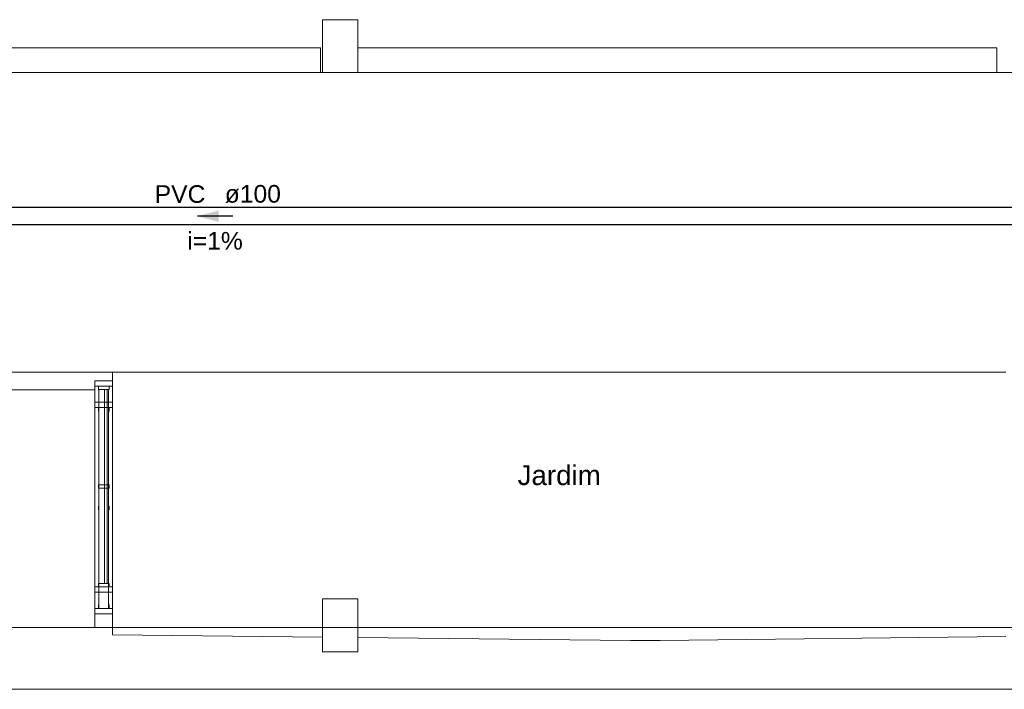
# Model space of a CAD drawing. Header units: millimetres. Extents: x 321 to 585, y -277 to 9.
# Tile 977 of 1056: x 359.94 to 371.11, y -40.11 to -32.51. Entities that reach past the tile are written whole.
import ezdxf

# ---------------------------------------------------------------- set-up
doc = ezdxf.new("R2010")
doc.units = ezdxf.units.MM
doc.header["$MEASUREMENT"] = 0
doc.linetypes.add('NULL', pattern=[0])
for name, color, linetype, lineweight in [('Ambiente-Textos', 251, 'Continuous', 5), ('IFC-Janela-Contorno', 142, 'Continuous', 5), ('IFC-Laje-Contorno', 134, 'Continuous', 5), ('IFC-Parede padrão-Contorno', 44, 'Continuous', 5), ('IFC-Parede-Contorno', 42, 'Continuous', 5), ('IFC-Pilar-Contorno', 83, 'Continuous', 5), ('IFC-Viga-Contorno', 66, 'Continuous', 5), ('TQ-Condutos', 3, 'Continuous', 25), ('TQ-Sentido conduto', 9, 'Continuous', 30), ('TQ-Textos conduto', 7, 'Continuous', 9)]:
    doc.layers.add(name, color=color, linetype=linetype, lineweight=lineweight)
doc.styles.add('Arial', font='arial.ttf')

msp = doc.modelspace()

# ---------------------------------------------------------------- hatches: boundary and pattern name
at = {"layer": 'TQ-Sentido conduto', "linetype": 'Continuous'}
msp.add_hatch(color=7, dxfattribs=at).paths.add_polyline_path([(361.952, -34.744), (362.193, -34.809), (362.193, -34.679)])

# ---------------------------------------------------------------- linework, layer by layer
at = {"layer": 'IFC-Janela-Contorno', "color": 7, "lineweight": 5}
for p, q in [((360.789, -36.612), (360.922, -36.612)), ((360.789, -36.672), (360.789, -36.633)), ((360.989, -36.653), (360.989, -36.612)), ((360.789, -36.672), (360.855, -36.672)), ((360.789, -38.952), (360.789, -36.672)), ((360.829, -36.672), (360.868, -36.672)), ((360.829, -36.699), (360.829, -36.672)), ((360.829, -36.712), (360.829, -36.699)), ((360.829, -36.712), (360.91, -36.712)), ((360.834, -37.792), (360.834, -36.712)), ((360.855, -36.672), (360.989, -36.672)), ((360.899, -38.199), (360.899, -36.712)), ((360.909, -36.712), (360.929, -36.712)), ((360.91, -36.712), (360.949, -36.712)), ((360.929, -37.426), (360.929, -36.712)), ((360.944, -37.792), (360.944, -36.712)), ((360.949, -36.685), (360.949, -36.672)), ((360.949, -36.712), (360.949, -36.685)), ((360.989, -36.672), (360.989, -36.653)), ((360.989, -38.952), (360.989, -36.672)), ((360.789, -36.856), (360.856, -36.856)), ((360.789, -36.877), (360.789, -36.856)), ((360.856, -36.856), (360.989, -36.856)), ((360.989, -36.877), (360.989, -36.856)), ((360.789, -36.916), (360.789, -36.877)), ((360.789, -36.916), (360.923, -36.916)), ((360.829, -36.929), (360.829, -36.916)), ((360.829, -36.956), (360.829, -36.929)), ((360.829, -36.956), (360.834, -36.956)), ((360.834, -39.196), (360.834, -36.916)), ((360.834, -36.916), (360.944, -36.916)), ((360.91, -36.916), (360.949, -36.916)), ((360.923, -36.916), (360.989, -36.916)), ((360.944, -39.196), (360.944, -36.916)), ((360.944, -36.956), (360.949, -36.956)), ((360.949, -36.943), (360.949, -36.916)), ((360.949, -36.956), (360.949, -36.943)), ((360.989, -36.916), (360.989, -36.877)), ((360.929, -38.912), (360.929, -37.426)), ((360.829, -37.792), (360.868, -37.792)), ((360.829, -37.819), (360.829, -37.792)), ((360.829, -37.832), (360.829, -37.819)), ((360.829, -37.832), (360.91, -37.832)), ((360.834, -38.912), (360.834, -37.832)), ((360.868, -37.792), (360.949, -37.792)), ((360.91, -37.832), (360.949, -37.832)), ((360.944, -38.912), (360.944, -37.832)), ((360.949, -37.805), (360.949, -37.792)), ((360.949, -37.832), (360.949, -37.805)), ((360.829, -38.036), (360.834, -38.036)), ((360.829, -38.049), (360.829, -38.036)), ((360.829, -38.076), (360.829, -38.049)), ((360.829, -38.076), (360.834, -38.076)), ((360.944, -38.036), (360.949, -38.036)), ((360.944, -38.076), (360.949, -38.076)), ((360.949, -38.063), (360.949, -38.036)), ((360.949, -38.076), (360.949, -38.063)), ((360.899, -38.912), (360.899, -38.199)), ((360.789, -38.952), (360.829, -38.952)), ((360.789, -38.971), (360.789, -38.952)), ((360.789, -38.952), (360.923, -38.952)), ((360.789, -39.012), (360.789, -38.971)), ((360.829, -38.912), (360.868, -38.912)), ((360.829, -38.939), (360.829, -38.912)), ((360.829, -38.952), (360.829, -38.939)), ((360.868, -38.912), (360.949, -38.912)), ((360.91, -38.952), (360.949, -38.952)), ((360.923, -38.952), (360.989, -38.952)), ((360.949, -38.925), (360.949, -38.912)), ((360.949, -38.952), (360.949, -38.925)), ((360.949, -38.952), (360.989, -38.952)), ((360.989, -38.992), (360.989, -38.952)), ((360.856, -39.012), (360.989, -39.012)), ((360.989, -39.012), (360.989, -38.992)), ((360.789, -39.235), (360.789, -39.196)), ((360.789, -39.196), (360.834, -39.196)), ((360.829, -39.156), (360.834, -39.156)), ((360.829, -39.169), (360.829, -39.156)), ((360.829, -39.196), (360.829, -39.169)), ((360.829, -39.196), (360.834, -39.196)), ((360.834, -39.196), (360.944, -39.196)), ((360.944, -39.156), (360.949, -39.156)), ((360.944, -39.196), (360.989, -39.196)), ((360.949, -39.183), (360.949, -39.156)), ((360.949, -39.196), (360.949, -39.183)), ((360.989, -39.235), (360.989, -39.196)), ((360.789, -39.256), (360.789, -39.235)), ((360.789, -39.256), (360.922, -39.256)), ((360.922, -39.256), (360.989, -39.256)), ((360.989, -39.256), (360.989, -39.235))]:
    msp.add_line(p, q, dxfattribs=at)
at = {"layer": 'IFC-Laje-Contorno', "color": 7, "lineweight": 5}
for p, q in [((363.349, -33.115), (363.37, -33.115)), ((363.77, -33.115), (371.123, -33.115)), ((367.911, -33.115), (371.008, -33.115)), ((358.599, -36.516), (371.123, -36.516)), ((358.599, -36.516), (371.123, -36.516)), ((360.989, -39.495), (360.989, -36.516)), ((360.989, -39.413), (360.989, -36.516)), ((358.599, -36.716), (360.789, -36.716)), ((360.789, -36.856), (360.789, -36.716)), ((360.789, -39.196), (360.789, -36.916)), ((360.789, -39.413), (360.789, -39.256)), ((357.129, -39.413), (360.789, -39.413)), ((360.989, -39.495), (363.37, -39.522)), ((363.77, -39.527), (366.864, -39.561)), ((367.2, -39.561), (371.123, -39.514)), ((366.864, -39.561), (367.2, -39.561))]:
    msp.add_line(p, q, dxfattribs=at)
at = {"layer": 'IFC-Parede padrão-Contorno', "color": 7, "lineweight": 5}
for p, q in [((356.686, -33.115), (371.008, -33.115)), ((371.008, -33.115), (375.175, -33.115)), ((358.569, -36.516), (360.051, -36.516)), ((360.051, -36.516), (360.989, -36.516)), ((360.989, -36.594), (360.989, -36.516)), ((360.789, -36.647), (360.789, -36.612)), ((360.856, -36.612), (360.989, -36.612)), ((360.989, -36.612), (360.989, -36.594)), ((360.989, -36.716), (360.989, -36.612)), ((359.533, -36.716), (360.789, -36.716)), ((360.789, -36.716), (360.789, -36.647)), ((360.989, -39.012), (360.989, -37.629)), ((360.789, -39.225), (360.789, -39.012)), ((360.789, -39.012), (360.922, -39.012)), ((360.989, -39.225), (360.989, -39.012)), ((360.789, -39.413), (360.789, -39.225)), ((360.989, -39.413), (360.989, -39.225))]:
    msp.add_line(p, q, dxfattribs=at)
at = {"layer": 'IFC-Parede-Contorno', "color": 7, "lineweight": 5}
for p, q in [((356.191, -39.413), (372.126, -39.413)), ((356.191, -40.113), (372.583, -40.113))]:
    msp.add_line(p, q, dxfattribs=at)
at = {"layer": 'IFC-Pilar-Contorno', "color": 7, "lineweight": 5}
for p, q in [((363.37, -32.914), (363.37, -32.515)), ((363.37, -32.515), (363.419, -32.515)), ((363.37, -32.515), (363.637, -32.515)), ((363.37, -32.587), (363.37, -32.515)), ((363.37, -32.715), (363.37, -32.587)), ((363.419, -32.515), (363.504, -32.515)), ((363.504, -32.515), (363.77, -32.515)), ((363.637, -32.515), (363.722, -32.515)), ((363.722, -32.515), (363.77, -32.515)), ((363.77, -32.642), (363.77, -32.515)), ((363.77, -32.914), (363.77, -32.515)), ((363.37, -33.115), (363.37, -32.715)), ((363.77, -32.715), (363.77, -32.642)), ((363.77, -33.115), (363.77, -32.715)), ((363.37, -33.042), (363.37, -32.914)), ((363.77, -32.987), (363.77, -32.914)), ((363.37, -33.115), (363.37, -33.042)), ((363.77, -33.115), (363.77, -32.987)), ((363.37, -33.115), (363.637, -33.115)), ((363.637, -33.115), (363.722, -33.115)), ((363.722, -33.115), (363.77, -33.115)), ((363.37, -39.473), (363.37, -39.088)), ((363.37, -39.088), (363.418, -39.088)), ((363.37, -39.235), (363.37, -39.088)), ((363.37, -39.088), (363.624, -39.088)), ((363.418, -39.088), (363.513, -39.088)), ((363.513, -39.088), (363.77, -39.088)), ((363.624, -39.088), (363.672, -39.088)), ((363.672, -39.088), (363.77, -39.088)), ((363.77, -39.159), (363.77, -39.088)), ((363.77, -39.469), (363.77, -39.088)), ((363.77, -39.302), (363.77, -39.159)), ((363.37, -39.307), (363.37, -39.235)), ((363.37, -39.688), (363.37, -39.307)), ((363.77, -39.688), (363.77, -39.302)), ((363.37, -39.544), (363.37, -39.473)), ((363.77, -39.616), (363.77, -39.469)), ((363.37, -39.688), (363.37, -39.544)), ((363.77, -39.688), (363.77, -39.616)), ((363.37, -39.688), (363.627, -39.688)), ((363.37, -39.688), (363.418, -39.688)), ((363.418, -39.688), (363.516, -39.688)), ((363.516, -39.688), (363.77, -39.688)), ((363.627, -39.688), (363.723, -39.688)), ((363.723, -39.688), (363.77, -39.688))]:
    msp.add_line(p, q, dxfattribs=at)
at = {"layer": 'IFC-Viga-Contorno', "color": 7, "lineweight": 5}
for p, q in [((357.129, -32.835), (363.349, -32.835)), ((363.349, -33.115), (363.349, -32.835)), ((363.77, -32.833), (371.02, -32.833)), ((371.02, -33.113), (371.02, -32.833)), ((357.129, -33.115), (363.349, -33.115)), ((363.77, -33.113), (371.02, -33.113))]:
    msp.add_line(p, q, dxfattribs=at)
at = {"layer": 'TQ-Condutos'}
for p, q in [((373.495, -34.646), (350.349, -34.646)), ((373.495, -34.842), (350.349, -34.842))]:
    msp.add_line(p, q, dxfattribs=at)
at = {"layer": 'TQ-Sentido conduto'}
msp.add_lwpolyline([(362.352, -34.744), (361.952, -34.744)], dxfattribs=at)

# ---------------------------------------------------------------- texts
at = {"layer": 'Ambiente-Textos', "color": 7, "linetype": 'NULL', "lineweight": 5, "insert": (366.056, -37.799), "char_height": 0.225, "width": 1.94609, "attachment_point": 8, "line_spacing_factor": 0.9, "style": 'Arial'}
msp.add_mtext('Jardim', dxfattribs=at)
at = {"layer": 'TQ-Textos conduto', "linetype": 'NULL', "char_height": 0.2, "line_spacing_factor": 0.6, "style": 'Arial'}
for s, insert, width, attachment_point in [('PVC', (362.042, -34.596), 1.14939, 9), ('ø100', (362.262, -34.596), 1.27348, 7), ('i=1%', (362.152, -35.125), 1.25793, 8)]:
    msp.add_mtext(s, dxfattribs=dict(at, insert=insert, width=width, attachment_point=attachment_point))

doc.saveas('drawing.dxf')
